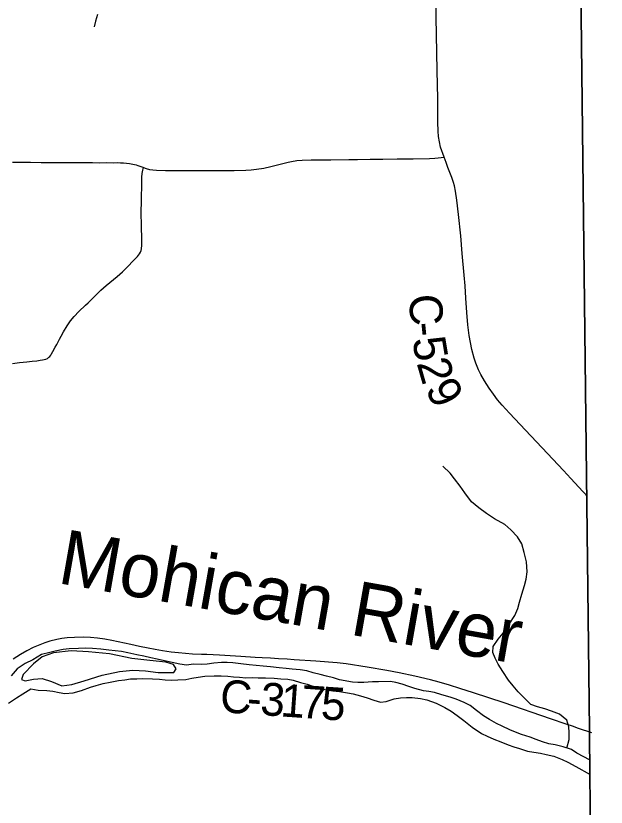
# Model space of a CAD drawing. Extents: x 1874609 to 2204689, y 815661 to 1281160.
# Drawn here: x 2040908 to 2046303, y 944638 to 951876 of the extents above; entities that cross this region are included whole.
import ezdxf

# ---------------------------------------------------------------- set-up
doc = ezdxf.new("R2010")
doc.units = 0
for name, color, linetype in [('GM_X_Adjacent_County', 7, 'Continuous'), ('GM_X_County', 7, 'Continuous'), ('GM_X_County_Road', 7, 'Continuous'), ('GM_X_County_Road_Text', 7, 'Continuous'), ('GM_X_Major_River', 7, 'Continuous'), ('GM_X_Major_River_Text', 7, 'Continuous'), ('GM_X_Minor_River', 7, 'Continuous'), ('GM_X_Township', 7, 'Continuous'), ('GM_X_Township_Road', 7, 'Continuous')]:
    doc.layers.add(name, color=color, linetype=linetype)

msp = doc.modelspace()

# ---------------------------------------------------------------- linework, layer by layer
at = {"layer": 'GM_X_Adjacent_County'}
msp.add_lwpolyline([(2048556.5, 935944.3), (2046246.2, 935556.5), (2046239.8, 936622.7), (2046229.9, 937601.3), (2046190, 941523.5), (2046172.3, 943252.1), (2046161.5, 944312), (2046150.4, 945285.9), (2046149.8, 945341.9), (2046126.3, 947408.3), (2046060.4, 953197.3), (2046048.5, 954242.2), (2046012.1, 957166.6), (2045985.6, 960006.2), (2045955.1, 961173.1), (2045947.3, 961878.5), (2045928.8, 963577.2), (2045931, 966481.1), (2045928.4, 967197.6), (2045851.7, 971712.9), (2048366.8, 971740.7)], dxfattribs=at)
at = {"layer": 'GM_X_County'}
msp.add_lwpolyline([(2046060.4, 953197.3), (2046126.3, 947408.3), (2046149.8, 945341.9), (2046150.4, 945285.9), (2046161.5, 944312), (2046172.3, 943252.1), (2046190, 941523.5), (2046229.9, 937601.3), (2046239.8, 936622.7), (2046246.2, 935556.5), (2043970.6, 935214.4), (2038390.6, 934329.5), (2034944.9, 933785.2), (2031636.5, 933277.1), (2031110.9, 933197.6), (2030108.2, 933013.6), (2028815.8, 932841.3), (2023140.4, 931953.7)], dxfattribs=at)
at = {"layer": 'GM_X_County_Road'}
for points in [[(2044823.6, 950582.7), (2044790.6, 950674.4), (2044779.5, 950722.4), (2044771.6, 950771.3), (2044767.3, 950820.5), (2044765, 950902.6), (2044764.8, 951115.6), (2044759.7, 951377.5), (2044745.4, 952032.6), (2044740.4, 952409.4), (2044739.4, 952589.5), (2044737.5, 952720.4), (2044732.2, 952965.8), (2044729, 953113.1), (2044727.3, 953219.5)], [(2046125.7, 947487), (2046119.3, 947493.9), (2046113.6, 947499.9), (2046091.2, 947524.7), (2045979.8, 947644.7), (2045912.5, 947716.4), (2045767, 947871.6), (2045666.2, 947979.1), (2045565.5, 948086.5), (2045419.8, 948241.8), (2045353.7, 948314.2), (2045311.5, 948364), (2045272.1, 948415.9), (2045235.3, 948469.9), (2045191.5, 948538.9), (2045158.9, 948595.4), (2045136.5, 948638.8), (2045123.2, 948668.4), (2045111.5, 948698.7), (2045096.8, 948745.1), (2045076.3, 948824.2), (2045062.7, 948888), (2045051.9, 948952.3), (2045040.2, 949049.5), (2045029.7, 949163.3), (2045021, 949293.5), (2045014, 949407.6), (2045006.2, 949505.5), (2044988.7, 949701.2), (2044973.6, 949864.3), (2044953.7, 950059.9), (2044938.9, 950190.2), (2044926.8, 950271.4), (2044916.9, 950319.8), (2044908.1, 950351.6), (2044892.1, 950398.4), (2044856.4, 950490), (2044840.2, 950534.8), (2044823.6, 950582.7)], [(2046172, 945318.3), (2046051.2, 945357.5), (2045994.2, 945377.3), (2045938.9, 945397.7), (2045795.5, 945447.1), (2045370.2, 945590.9), (2045229.9, 945637.2), (2045090.1, 945683.4), (2044965.1, 945723.3), (2044871.5, 945753.3), (2044777.1, 945780.7), (2044697.9, 945801.5), (2044554.7, 945836.6), (2044410.5, 945867.9), (2044297.8, 945889.2), (2044119.9, 945918.7), (2043925.6, 945949), (2043844.3, 945958.3), (2043648.7, 945974.4), (2043452.5, 945987), (2043387.9, 945990.6), (2043309.6, 945995.6), (2043234.7, 946000.8), (2043159.8, 946004.2), (2043096.6, 946007.1), (2042965.7, 946015.7), (2042769.3, 946027.9), (2042654.8, 946033.6), (2042605.7, 946035.1), (2042523.9, 946038.7), (2042393.4, 946048.9), (2042328.3, 946056.1), (2042247.3, 946068.7), (2042182.6, 946079.9), (2042118.1, 946092.1), (2042037.8, 946108.2), (2041958.5, 946124.5), (2041784, 946162.8), (2041719.7, 946174.3), (2041655.1, 946183.4), (2041590.1, 946189.5), (2041524.8, 946191.9), (2041443, 946190.9), (2041377.8, 946187.3), (2041329.3, 946181.3), (2041281.4, 946171.8), (2041218.1, 946155.5), (2041171.4, 946140.7), (2041125.7, 946123.2), (2041065.8, 946096.9), (2041007.6, 946067.4), (2040951, 946034.5), (2040882.4, 945990.4)]]:
    msp.add_lwpolyline(points, dxfattribs=at)
at = {"layer": 'GM_X_Major_River'}
for points in [[(2042013, 946031.4), (2041932.7, 946050.7), (2041874.5, 946062.1), (2041816.4, 946067.6), (2041758.3, 946075.1), (2041684.1, 946084.4), (2041608, 946089.7), (2041541.9, 946091.1), (2041479.9, 946088.5), (2041396.5, 946086.8), (2041341.8, 946079.3), (2041268.5, 946064.9), (2041219.7, 946053.1), (2041142.2, 946032.9), (2041063, 945985.8), (2040992.5, 945951.8), (2040920.9, 945903.1), (2040865.4, 945840.5)], [(2040973.4, 945851.5), (2040959.8, 945805.3), (2040994, 945793.6), (2041067.9, 945808.3), (2041149.9, 945815.1), (2041232.3, 945787.8), (2041326.8, 945746.6), (2041420.7, 945759.5), (2041532.6, 945794.5), (2041696.3, 945844.1), (2041856.2, 945877.7), (2041978.2, 945890.8), (2042094.4, 945883.9), (2042208.6, 945870.9), (2042294.7, 945869.7), (2042352.8, 945868.2), (2042372.5, 945902.5), (2042350.1, 945944.3), (2042277.9, 945963.7), (2042133.6, 945978.4), (2041967.2, 945996.9), (2041762.6, 946039.1), (2041572.2, 946059.4), (2041414, 946067.9), (2041252, 946048.4), (2041148.2, 946013.4), (2041068.7, 945948.5)], [(2046157, 945068.3), (2046035.5, 945132.9), (2045985.2, 945164.5), (2045908.9, 945189.8), (2045836.6, 945207.2), (2045780.5, 945218.7), (2045722.2, 945236.2), (2045664, 945255.7), (2045607.7, 945277.2), (2045529.4, 945302.5), (2045475.2, 945324.1), (2045422.9, 945345.6), (2045352.6, 945379), (2045300.3, 945404.6), (2045237.9, 945440.1), (2045181.5, 945473.6), (2045119, 945523.1), (2045060.5, 945566.7), (2045006.2, 945594.2), (2044931.9, 945625.6), (2044877.6, 945645.1), (2044801.4, 945666.4), (2044735.1, 945685.9), (2044683, 945695.4), (2044632.8, 945702.9), (2044554.6, 945722.2), (2044498.3, 945741.8), (2044438.1, 945763.2), (2044381.9, 945778.8), (2044331.8, 945786.3), (2044221.6, 945785.3), (2044167.6, 945782.8), (2044089.6, 945778.1), (2044033.5, 945777.5), (2043983.4, 945781.1), (2043867.1, 945804.1), (2043810.9, 945819.6), (2043746.7, 945835), (2043688.5, 945850.5), (2043624.2, 945867.9), (2043566, 945883.4), (2043507.9, 945892.9), (2043433.7, 945900.2), (2043377.6, 945905.7), (2043313.5, 945911.1), (2043235.3, 945922.4), (2043169.2, 945927.8), (2043103.1, 945933.2), (2043040.9, 945938.7), (2042964.8, 945948), (2042892.6, 945959.3), (2042838.5, 945960.8), (2042786.5, 945960.4), (2042718.5, 945953.7), (2042656.5, 945945.2), (2042600.4, 945942.6), (2042530.3, 945946), (2042466.3, 945937.4), (2042406.2, 945944.8), (2042336, 945960.2), (2042265.7, 945977.6), (2042199.5, 945993), (2042141.4, 946002.5), (2042077.2, 946017.9), (2042013, 946031.4)], [(2041068.7, 945948.5), (2040973.4, 945851.5)], [(2041705, 945768.1), (2041768.9, 945780.7), (2041844.9, 945795.4), (2041902.9, 945804), (2041956.9, 945810.5), (2042014.9, 945813), (2042069, 945813.5), (2042157.1, 945812.3), (2042221.2, 945808.9), (2042273.3, 945803.4), (2042329.4, 945799.9), (2042387.4, 945802.4), (2042461.5, 945807.1), (2042515.4, 945817.6), (2042573.4, 945826.2), (2042635.4, 945834.8), (2042719.5, 945839.6), (2042785.6, 945840.2), (2042845.7, 945834.7), (2042897.8, 945831.2), (2042951.9, 945825.7), (2043010, 945822.2), (2043070, 945822.8), (2043124.1, 945821.2), (2043188.2, 945819.8), (2043268.3, 945816.6), (2043330.4, 945813.1), (2043392.5, 945807.7), (2043442.6, 945800.2), (2043510.9, 945778.7), (2043571.1, 945763.3), (2043621.3, 945743.7), (2043671.6, 945726.1), (2043745.8, 945710.8), (2043805.9, 945703.3), (2043866, 945695.9), (2043940.2, 945684.5), (2043990.4, 945675), (2044058.6, 945657.6), (2044118.9, 945638.1), (2044181.1, 945616.6), (2044241.3, 945599.2), (2044293.4, 945603.7), (2044365.2, 945628.3), (2044423.2, 945638.9), (2044477.2, 945641.4), (2044529.3, 945641.9), (2044607.5, 945630.6), (2044663.6, 945619.1), (2044750, 945587.8), (2044828.4, 945548.5), (2044886.8, 945515), (2044941.2, 945477.4), (2045001.7, 945429.9), (2045078.3, 945370.5), (2045162.9, 945313.2), (2045217.2, 945287.6), (2045277.5, 945260.1), (2045341.8, 945234.7), (2045408.2, 945207.2), (2045458.4, 945189.7), (2045512.6, 945174.2), (2045584.9, 945150.8), (2045641, 945141.3), (2045703.1, 945131.8), (2045755.3, 945120.3), (2045823.5, 945104.9), (2045899.9, 945073.5), (2045954.2, 945050), (2046024.6, 945010.6), (2046158.5, 944937.2)], [(2040839.6, 945587.8), (2040915.3, 945638.6), (2040971, 945675.2), (2041044.7, 945719.9), (2041112.9, 945708.5), (2041191, 945705.3), (2041247.1, 945697.8), (2041303.3, 945686.2), (2041355.4, 945678.7), (2041431.4, 945683.4), (2041509.3, 945706.2), (2041589.1, 945737), (2041641.1, 945751.5), (2041705, 945768.1)], [(2046158.5, 944937.2), (2046157, 945068.3)]]:
    msp.add_lwpolyline(points, dxfattribs=at)
at = {"layer": 'GM_X_Minor_River'}
for points in [[(2041654, 951887.8), (2041634.6, 951827.6), (2041623, 951775.4)], [(2045943.9, 945178.2), (2045964.3, 945256.4), (2045965.8, 945320.6), (2045961.3, 945372.6), (2045942.7, 945432.5), (2045876.1, 945490), (2045803.8, 945517.4), (2045741.6, 945536.9), (2045675.3, 945554.3), (2045615.1, 945575.8), (2045552.5, 945637.3), (2045497.9, 945692.9), (2045453.3, 945748.6), (2045410.8, 945800.3), (2045360.1, 945879.9), (2045317.4, 945945.7), (2045288.9, 945999.5), (2045266.4, 946053.3), (2045271.9, 946107.5), (2045317.4, 946176), (2045376.8, 946248.7), (2045416.2, 946313.2), (2045467.6, 946389.8), (2045495.1, 946456.1), (2045510.5, 946514.4), (2045531.9, 946586.7), (2045557.2, 946665), (2045572.7, 946723.3), (2045582.2, 946789.5), (2045575.3, 946881.6), (2045554.5, 946967.5), (2045531.8, 947045.4), (2045493.2, 947111.2), (2045430.5, 947174.7), (2045378.1, 947222.3), (2045283.5, 947275.5), (2045208.9, 947324.9), (2045138.4, 947374.4), (2045073.9, 947429.9), (2045011, 947513.4), (2044968.5, 947573.2), (2044917.8, 947640.8), (2044877.3, 947692.5), (2044810.6, 947756)]]:
    msp.add_lwpolyline(points, dxfattribs=at)
at = {"layer": 'GM_X_Township'}
msp.add_lwpolyline([(2046060.4, 953197.3), (2046126.3, 947408.3), (2046149.8, 945341.9), (2046150.4, 945285.9), (2046161.5, 944312), (2046172.3, 943252.1), (2046190, 941523.5), (2046229.9, 937601.3), (2046239.8, 936622.7), (2046246.2, 935556.5), (2043970.6, 935214.4), (2038390.6, 934329.5), (2034944.9, 933785.2), (2031636.5, 933277.1), (2031110.9, 933197.6), (2030108.2, 933013.6), (2028815.8, 932841.3), (2023140.4, 931953.7)], dxfattribs=at)
at = {"layer": 'GM_X_Township_Road'}
for points in [[(2040877.3, 950537.8), (2041040.9, 950536.9), (2041139.4, 950534.8), (2041188.5, 950534.4), (2041237.6, 950534.2), (2041286.6, 950533.9), (2041319.1, 950533.7), (2041367.2, 950534.3), (2041457.5, 950535), (2041502.8, 950535), (2041543.2, 950535.4), (2041608.6, 950533.9), (2041673.2, 950532.3), (2041732.2, 950533.2), (2041803.8, 950533), (2041835.5, 950533.2), (2041863.6, 950532.3), (2041892.6, 950530.4), (2041920.7, 950528.6), (2041946.7, 950525.1), (2041977.9, 950520.4), (2042008.3, 950512.5), (2042023.2, 950507.8), (2042067.4, 950490.4), (2042073.6, 950488.3)], [(2042073.6, 950488.3), (2042097.6, 950479.9), (2042128.7, 950471.7), (2042160.5, 950466.2), (2042192.9, 950463.2), (2042274.4, 950461.3), (2042372.7, 950461.1), (2042504, 950460.8), (2042635.3, 950461.5), (2042733.8, 950462), (2042799.4, 950462.1), (2042902.5, 950461.5), (2043011.4, 950464.2), (2043060.1, 950466.6), (2043108.7, 950472.3), (2043173.1, 950483.5), (2043237.1, 950497.4), (2043300.6, 950513.6), (2043396, 950538.3), (2043428.3, 950545.1), (2043477.1, 950552.3), (2043526.3, 950556.6), (2043608.2, 950558.9), (2043706.2, 950559), (2043787.6, 950559.3), (2043949.9, 950561), (2044031.4, 950562.3), (2044145.8, 950564.1), (2044260.6, 950565.7), (2044391.8, 950567.6), (2044539.6, 950569.3), (2044687.2, 950571.3), (2044736.3, 950573.4), (2044768.7, 950576.6), (2044823.6, 950582.7)], [(2040877.6, 948696.6), (2040942.5, 948704.5), (2041008.9, 948711.8), (2041057.1, 948717.7), (2041099.6, 948721.8), (2041131.4, 948725.6), (2041152.6, 948729.5), (2041167.5, 948732.5), (2041182, 948736.6), (2041196.1, 948743), (2041209.1, 948752.5), (2041217.2, 948760.2), (2041226.3, 948772.2), (2041232.8, 948783.8), (2041246.4, 948805.5), (2041268.6, 948844.2), (2041282.6, 948869.7), (2041294.5, 948893.5), (2041307.3, 948918.6), (2041322.8, 948947.5), (2041344.5, 948985.8), (2041376.4, 949040.6), (2041407, 949085.3), (2041441.4, 949126.1), (2041484.8, 949170.7), (2041544.9, 949231.1), (2041569.5, 949252.2), (2041628.2, 949308.6), (2041685.8, 949365.8), (2041734, 949408.7), (2041833.5, 949490.7), (2041881.7, 949534), (2041928.4, 949579.4), (2041984.5, 949638.8), (2042007.1, 949662.5), (2042018.4, 949674.5), (2042028.9, 949687), (2042038.5, 949700.2), (2042046.6, 949714.4), (2042052.2, 949729.7), (2042055.6, 949745.6), (2042058.3, 949778.3), (2042058.4, 949827.4), (2042056.1, 949958.5), (2042054.1, 950073.3), (2042055.1, 950188), (2042058, 950351.7), (2042059.9, 950400.9), (2042062.9, 950433.5), (2042065.3, 950449.7), (2042068.8, 950465.7), (2042073.6, 950488.3)]]:
    msp.add_lwpolyline(points, dxfattribs=at)

# ---------------------------------------------------------------- texts
at = {"layer": 'GM_X_County_Road_Text'}
for s, rotation, p in [('C', 273.30768, (2044500, 949323.7)), ('-', 275.77029, (2044515.3, 949063.7)), ('5', 279.5333, (2044530.6, 948919.8)), ('2', 286.14254, (2044569.6, 948700.7)), ('9', 297.30031, (2044644.5, 948464)), ('C', 355.9433, (2042766.9, 945508.1)), ('3', 355.94553, (2043135.6, 945481.9)), ('1', 355.9591, (2043320, 945468.9)), ('7', 355.99877, (2043504.6, 945455.8)), ('5', 356.15389, (2043689.8, 945442.9)), ('-', 355.95072, (2043012.7, 945490.6))]:
    msp.add_text(s, height=300, rotation=rotation, dxfattribs=at).set_placement(p)
at = {"layer": 'GM_X_Major_River_Text'}
msp.add_text('Mohican River', height=500.076, rotation=349.99445, dxfattribs=at).set_placement((2041277.6, 946689.5))

doc.saveas('drawing.dxf')
